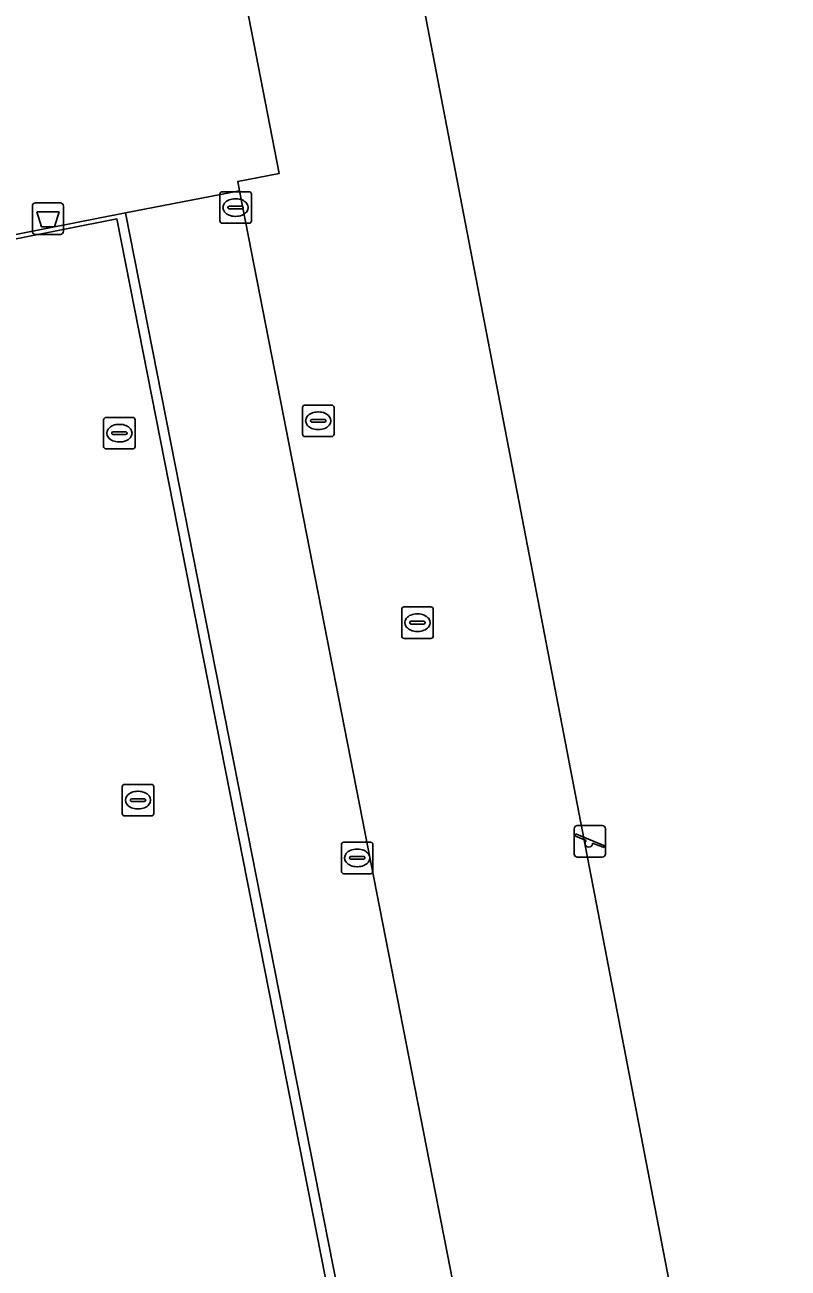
# Model space of a CAD drawing. Extents: x 160203 to 161530, y 379528 to 381797.
# Drawn here: x 160980.03 to 161004.26, y 380310.16 to 380349.62 of the extents above; entities that cross this region are included whole.
import ezdxf

# ---------------------------------------------------------------- set-up
doc = ezdxf.new("R2010")
doc.units = 0
for name, color, linetype in [('IMGEO_Afvalbak', 7, 'Continuous'), ('IMGEO_Groenvoorziening', 7, 'Continuous'), ('IMGEO_Hek', 7, 'Continuous'), ('IMGEO_Kolk', 7, 'Continuous'), ('IMGEO_Rijbaan_lokaal_open', 7, 'Continuous'), ('IMGEO_Speelvoorziening', 7, 'Continuous'), ('IMGEO_Voetpad_open', 7, 'Continuous'), ('IMGEO_Waterleidingput', 7, 'Continuous')]:
    doc.layers.add(name, color=color, linetype=linetype)

msp = doc.modelspace()

# ---------------------------------------------------------------- linework, layer by layer
at = {"layer": 'IMGEO_Afvalbak'}
for p, q in [((160980.365, 380343.972), (160981.155, 380343.972)), ((160981.155, 380343.972), (160980.365, 380343.972)), ((160980.265, 380343.072), (160980.265, 380343.872)), ((160980.265, 380343.872), (160980.265, 380343.072)), ((160981.255, 380343.872), (160981.255, 380343.072)), ((160981.255, 380343.072), (160981.255, 380343.872)), ((160981.155, 380342.972), (160980.365, 380342.972)), ((160980.365, 380342.972), (160981.155, 380342.972))]:
    msp.add_line(p, q, dxfattribs=at)
msp.add_lwpolyline([(160980.408, 380343.686), (160981.112, 380343.686), (160980.963, 380343.216), (160980.557, 380343.216), (160980.408, 380343.686)], dxfattribs=at)
for centre, start, end in [((160980.365, 380343.872), 90, 180), ((160980.365, 380343.872), 90, 180), ((160981.155, 380343.872), 0, 90), ((160981.155, 380343.872), 360, 90), ((160980.365, 380343.072), 180, 270), ((160980.365, 380343.072), 180, 270), ((160981.155, 380343.072), 270, 0), ((160981.155, 380343.072), 270, 0)]:
    msp.add_arc(centre, 0.1, start, end, dxfattribs=at)
at = {"layer": 'IMGEO_Groenvoorziening'}
for points in [[(161085.537, 380377.016), (160985.605, 380357.762), (160988.105, 380344.908), (160986.786, 380344.652), (160986.845, 380344.353), (160998.251, 380286.024), (160998.135, 380285.991), (160998.477, 380284.075), (160999.132, 380284.201), (160999, 380284.815), (161014.741, 380288.028), (161014.77, 380287.937), (161015.166, 380288.017), (161017.972, 380273.912), (161018.431, 380273.994), (161025.681, 380237.526), (161025.325, 380237.468), (161031.755, 380225.462), (161026.902, 380250), (161019.392, 380287.978), (161106.057, 380305.223)], [(161104.77, 380311.847), (161004.072, 380291.11), (160991.612, 380355.796), (161085.984, 380375.238)]]:
    msp.add_lwpolyline(points, dxfattribs=at)
for points in [[(161091.436, 380376.361), (161085.984, 380375.238), (160991.612, 380355.796), (161004.072, 380291.11), (161104.77, 380311.847)], [(160982.946, 380343.466), (160876.624, 380322.345), (160890.678, 380251.936), (160931.881, 380259.924), (160937.455, 380261.035), (160950.949, 380263.688), (160996.667, 380272.689), (160996.889, 380272.733)]]:
    msp.add_lwpolyline(points, close=True, dxfattribs=at)
at = {"layer": 'IMGEO_Hek'}
msp.add_lwpolyline([(160996.953, 380272.41), (160997.26, 380272.47), (160983.227, 380343.654), (160876.335, 380322.564), (160890.446, 380251.672), (160898.27, 380253.065), (160931.929, 380259.679)], dxfattribs=at)
at = {"layer": 'IMGEO_Kolk'}
for p, q in [((160986.292, 380344.325), (160987.144, 380344.325)), ((160986.217, 380343.399), (160986.217, 380344.251)), ((160986.705, 380344.105), (160986.73, 380344.105)), ((160987.218, 380344.251), (160987.218, 380343.399)), ((160986.476, 380343.819), (160986.476, 380343.831)), ((160986.914, 380343.782), (160986.516, 380343.782)), ((160986.519, 380343.868), (160986.917, 380343.868)), ((160986.728, 380343.545), (160986.703, 380343.545)), ((160986.96, 380343.831), (160986.96, 380343.819)), ((160987.144, 380343.325), (160986.292, 380343.325)), ((160990.078, 380322.756), (160990.078, 380323.608)), ((160990.153, 380323.682), (160991.005, 380323.682)), ((160990.566, 380323.462), (160990.591, 380323.462)), ((160991.079, 380323.608), (160991.079, 380322.756)), ((160990.337, 380323.176), (160990.337, 380323.188)), ((160990.775, 380323.139), (160990.377, 380323.139)), ((160990.38, 380323.225), (160990.778, 380323.225)), ((160990.821, 380323.188), (160990.821, 380323.176)), ((160991.005, 380322.682), (160990.153, 380322.682)), ((160990.589, 380322.902), (160990.564, 380322.902))]:
    msp.add_line(p, q, dxfattribs=at)
for points in [[(160986.292, 380344.325), (160987.144, 380344.325)], [(160986.217, 380343.399), (160986.217, 380344.251)], [(160987.218, 380344.251), (160987.218, 380343.399)], [(160987.144, 380343.325), (160986.292, 380343.325)], [(160990.078, 380322.756), (160990.078, 380323.608)], [(160990.153, 380323.682), (160991.005, 380323.682)], [(160991.079, 380323.608), (160991.079, 380322.756)], [(160991.005, 380322.682), (160990.153, 380322.682)]]:
    msp.add_lwpolyline(points, dxfattribs=at)
for centre, radius, start, end in [((160986.294, 380344.249), 0.0765, 91.552, 178.448), ((160986.294, 380344.249), 0.0765, 91.552, 178.448), ((160987.142, 380344.249), 0.0765, 1.552, 88.448), ((160987.142, 380344.249), 0.0765, 1.552, 88.448), ((160986.516, 380343.828), 0.0403, 85.8775, 175.7526), ((160986.513, 380343.818), 0.0366, 178.938, 274.7102), ((160986.917, 380343.825), 0.043, 264.8664, 352.4533), ((160986.921, 380343.83), 0.0386, 1.7309, 96.639), ((160986.294, 380343.401), 0.0765, 181.552, 268.448), ((160986.294, 380343.401), 0.0765, 181.552, 268.448), ((160987.142, 380343.401), 0.0765, 271.552, 358.448), ((160987.142, 380343.401), 0.0765, 271.552, 358.448), ((160990.155, 380323.606), 0.0765, 91.552, 178.448), ((160990.155, 380323.606), 0.0765, 91.552, 178.448), ((160991.003, 380323.606), 0.0765, 1.552, 88.448), ((160991.003, 380323.606), 0.0765, 1.552, 88.448), ((160990.377, 380323.185), 0.0403, 85.8775, 175.7526), ((160990.374, 380323.175), 0.0366, 178.938, 274.7102), ((160990.778, 380323.182), 0.043, 264.8664, 352.4533), ((160990.782, 380323.187), 0.0386, 1.7309, 96.639), ((160990.155, 380322.758), 0.0765, 181.552, 268.448), ((160990.155, 380322.758), 0.0765, 181.552, 268.448), ((160991.003, 380322.758), 0.0765, 271.552, 358.448), ((160991.003, 380322.758), 0.0765, 271.552, 358.448)]:
    msp.add_arc(centre, radius, start, end, dxfattribs=at)
for centre, major_axis, ratio, start_param, end_param in [((160986.704, 380343.825), (-0.387, 0.002), 0.722429, 4.712389, 7.853982), ((160986.729, 380343.825), (-0.39, 0.002), 0.717154, 1.570796, 4.712389), ((160990.565, 380323.182), (-0.387, 0.002), 0.722429, 4.712389, 7.853982), ((160990.59, 380323.182), (-0.39, 0.002), 0.717154, 1.570796, 4.712389)]:
    msp.add_ellipse(centre, major_axis=major_axis, ratio=ratio, start_param=start_param, end_param=end_param, dxfattribs=at)
at = {"layer": 'IMGEO_Rijbaan_lokaal_open'}
msp.add_lwpolyline([(160983.227, 380343.654), (160898.548, 380326.947), (160876.335, 380322.564), (160890.446, 380251.672), (160898.27, 380253.065), (160931.929, 380259.679), (160931.881, 380259.924), (160890.678, 380251.936), (160876.624, 380322.345), (160982.946, 380343.466), (160996.889, 380272.733), (160996.953, 380272.41), (160997.26, 380272.47)], close=True, dxfattribs=at)
at = {"layer": 'IMGEO_Speelvoorziening'}
for p, q in [((160997.567, 380324.206), (160998.357, 380324.206)), ((160998.357, 380324.206), (160997.567, 380324.206)), ((160997.467, 380323.306), (160997.467, 380324.106)), ((160997.467, 380324.106), (160997.467, 380323.306)), ((160997.85, 380323.734), (160997.511, 380323.871)), ((160997.536, 380323.931), (160998.412, 380323.578)), ((160998.457, 380324.106), (160998.457, 380323.306)), ((160998.457, 380323.306), (160998.457, 380324.106)), ((160998.388, 380323.518), (160998.048, 380323.655)), ((160998.357, 380323.206), (160997.567, 380323.206)), ((160997.567, 380323.206), (160998.357, 380323.206))]:
    msp.add_line(p, q, dxfattribs=at)
for centre, radius, start, end in [((160997.567, 380324.106), 0.1, 90, 180), ((160997.567, 380324.106), 0.1, 90, 180), ((160998.357, 380324.106), 0.1, 0, 90), ((160998.357, 380324.106), 0.1, 360, 90), ((160997.524, 380323.901), 0.0327, 68.078, 248.078), ((160997.929, 380323.644), 0.12, 130.9928, 5.1632), ((160998.4, 380323.548), 0.0327, 248.078, 68.078), ((160997.567, 380323.306), 0.1, 180, 270), ((160997.567, 380323.306), 0.1, 180, 270), ((160998.357, 380323.306), 0.1, 270, 0), ((160998.357, 380323.306), 0.1, 270, 0)]:
    msp.add_arc(centre, radius, start, end, dxfattribs=at)
at = {"layer": 'IMGEO_Voetpad_open'}
msp.add_lwpolyline([(160898.548, 380326.947), (160983.227, 380343.654), (160986.845, 380344.353), (160986.786, 380344.652), (160988.105, 380344.908), (160985.605, 380357.762), (160985.441, 380358.543), (160983.569, 380368.258), (160983.16, 380368.193), (160976.414, 380366.886), (160976.231, 380367.819), (160969.347, 380366.563), (160962.354, 380365.201), (160907.573, 380354.284)], dxfattribs=at)
msp.add_lwpolyline([(160986.845, 380344.353), (160983.227, 380343.654), (160997.26, 380272.47), (160996.953, 380272.41), (160996.889, 380272.733), (160996.667, 380272.689), (160996.879, 380271.614), (160998.296, 380264.433), (160998.483, 380263.548), (160998.637, 380262.783), (161003.19, 380263.637), (160999.536, 380282.183), (160999.132, 380284.201), (160998.477, 380284.075), (160998.135, 380285.991), (160998.251, 380286.024)], close=True, dxfattribs=at)
at = {"layer": 'IMGEO_Waterleidingput'}
for p, q in [((160988.841, 380336.631), (160988.841, 380337.483)), ((160988.916, 380337.557), (160989.768, 380337.557)), ((160989.329, 380337.337), (160989.354, 380337.337)), ((160989.842, 380337.483), (160989.842, 380336.631)), ((160982.528, 380336.238), (160982.528, 380337.09)), ((160982.603, 380337.164), (160983.455, 380337.164)), ((160983.016, 380336.944), (160983.041, 380336.944)), ((160983.529, 380337.09), (160983.529, 380336.238)), ((160989.1, 380337.051), (160989.1, 380337.063)), ((160989.538, 380337.014), (160989.14, 380337.014)), ((160989.143, 380337.1), (160989.541, 380337.1)), ((160989.584, 380337.063), (160989.584, 380337.051)), ((160982.787, 380336.658), (160982.787, 380336.67)), ((160983.225, 380336.621), (160982.827, 380336.621)), ((160982.83, 380336.707), (160983.228, 380336.707)), ((160983.271, 380336.67), (160983.271, 380336.658)), ((160989.768, 380336.557), (160988.916, 380336.557)), ((160989.352, 380336.777), (160989.327, 380336.777)), ((160983.455, 380336.164), (160982.603, 380336.164)), ((160983.039, 380336.384), (160983.014, 380336.384)), ((160991.991, 380330.223), (160991.991, 380331.075)), ((160992.066, 380331.149), (160992.918, 380331.149)), ((160992.479, 380330.929), (160992.504, 380330.929)), ((160992.992, 380331.075), (160992.992, 380330.223)), ((160992.25, 380330.643), (160992.25, 380330.655)), ((160992.688, 380330.606), (160992.29, 380330.606)), ((160992.293, 380330.692), (160992.691, 380330.692)), ((160992.734, 380330.655), (160992.734, 380330.643)), ((160992.918, 380330.149), (160992.066, 380330.149)), ((160992.502, 380330.369), (160992.477, 380330.369)), ((160983.119, 380324.59), (160983.119, 380325.442)), ((160983.194, 380325.516), (160984.046, 380325.516)), ((160984.12, 380325.442), (160984.12, 380324.59)), ((160983.378, 380325.01), (160983.378, 380325.022)), ((160983.421, 380325.059), (160983.819, 380325.059)), ((160983.607, 380325.296), (160983.632, 380325.296)), ((160983.862, 380325.022), (160983.862, 380325.01)), ((160983.816, 380324.973), (160983.418, 380324.973)), ((160983.63, 380324.736), (160983.605, 380324.736)), ((160984.046, 380324.516), (160983.194, 380324.516))]:
    msp.add_line(p, q, dxfattribs=at)
for points in [[(160988.841, 380336.631), (160988.841, 380337.483)], [(160988.916, 380337.557), (160989.768, 380337.557)], [(160989.842, 380337.483), (160989.842, 380336.631)], [(160982.528, 380336.238), (160982.528, 380337.09)], [(160982.603, 380337.164), (160983.455, 380337.164)], [(160983.529, 380337.09), (160983.529, 380336.238)], [(160989.768, 380336.557), (160988.916, 380336.557)], [(160983.455, 380336.164), (160982.603, 380336.164)], [(160991.991, 380330.223), (160991.991, 380331.075)], [(160992.066, 380331.149), (160992.918, 380331.149)], [(160992.992, 380331.075), (160992.992, 380330.223)], [(160992.918, 380330.149), (160992.066, 380330.149)], [(160983.119, 380324.59), (160983.119, 380325.442)], [(160983.194, 380325.516), (160984.046, 380325.516)], [(160984.12, 380325.442), (160984.12, 380324.59)], [(160984.046, 380324.516), (160983.194, 380324.516)]]:
    msp.add_lwpolyline(points, dxfattribs=at)
for centre, radius, start, end in [((160988.918, 380337.481), 0.0765, 91.552, 178.448), ((160988.918, 380337.481), 0.0765, 91.552, 178.448), ((160989.766, 380337.481), 0.0765, 1.552, 88.448), ((160989.766, 380337.481), 0.0765, 1.552, 88.448), ((160982.605, 380337.088), 0.0765, 91.552, 178.448), ((160982.605, 380337.088), 0.0765, 91.552, 178.448), ((160983.453, 380337.088), 0.0765, 1.552, 88.448), ((160983.453, 380337.088), 0.0765, 1.552, 88.448), ((160989.14, 380337.06), 0.0403, 85.8775, 175.7526), ((160989.137, 380337.05), 0.0366, 178.938, 274.7102), ((160989.541, 380337.057), 0.043, 264.8664, 352.4533), ((160989.545, 380337.062), 0.0386, 1.7309, 96.639), ((160982.827, 380336.667), 0.0403, 85.8775, 175.7526), ((160982.824, 380336.657), 0.0366, 178.938, 274.7102), ((160983.228, 380336.664), 0.043, 264.8664, 352.4533), ((160983.232, 380336.669), 0.0386, 1.7309, 96.639), ((160988.918, 380336.633), 0.0765, 181.552, 268.448), ((160988.918, 380336.633), 0.0765, 181.552, 268.448), ((160989.766, 380336.633), 0.0765, 271.552, 358.448), ((160989.766, 380336.633), 0.0765, 271.552, 358.448), ((160982.605, 380336.24), 0.0765, 181.552, 268.448), ((160982.605, 380336.24), 0.0765, 181.552, 268.448), ((160983.453, 380336.24), 0.0765, 271.552, 358.448), ((160983.453, 380336.24), 0.0765, 271.552, 358.448), ((160992.068, 380331.073), 0.0765, 91.552, 178.448), ((160992.068, 380331.073), 0.0765, 91.552, 178.448), ((160992.916, 380331.073), 0.0765, 1.552, 88.448), ((160992.916, 380331.073), 0.0765, 1.552, 88.448), ((160992.29, 380330.652), 0.0403, 85.8775, 175.7526), ((160992.287, 380330.642), 0.0366, 178.938, 274.7102), ((160992.691, 380330.649), 0.043, 264.8664, 352.4533), ((160992.695, 380330.654), 0.0386, 1.7309, 96.639), ((160992.068, 380330.225), 0.0765, 181.552, 268.448), ((160992.068, 380330.225), 0.0765, 181.552, 268.448), ((160992.916, 380330.225), 0.0765, 271.552, 358.448), ((160992.916, 380330.225), 0.0765, 271.552, 358.448), ((160983.196, 380325.44), 0.0765, 91.552, 178.448), ((160983.196, 380325.44), 0.0765, 91.552, 178.448), ((160984.044, 380325.44), 0.0765, 1.552, 88.448), ((160984.044, 380325.44), 0.0765, 1.552, 88.448), ((160983.418, 380325.019), 0.0403, 85.8775, 175.7526), ((160983.415, 380325.009), 0.0366, 178.938, 274.7102), ((160983.819, 380325.016), 0.043, 264.8664, 352.4533), ((160983.823, 380325.021), 0.0386, 1.7309, 96.639), ((160983.196, 380324.592), 0.0765, 181.552, 268.448), ((160983.196, 380324.592), 0.0765, 181.552, 268.448), ((160984.044, 380324.592), 0.0765, 271.552, 358.448), ((160984.044, 380324.592), 0.0765, 271.552, 358.448)]:
    msp.add_arc(centre, radius, start, end, dxfattribs=at)
for centre, major_axis, ratio, start_param, end_param in [((160989.328, 380337.057), (-0.387, 0.002), 0.722429, 4.712389, 7.853982), ((160989.353, 380337.057), (-0.39, 0.002), 0.717154, 1.570796, 4.712389), ((160983.015, 380336.664), (-0.387, 0.002), 0.722429, 4.712389, 7.853982), ((160983.04, 380336.664), (-0.39, 0.002), 0.717154, 1.570796, 4.712389), ((160992.478, 380330.649), (-0.387, 0.002), 0.722429, 4.712389, 7.853982), ((160992.503, 380330.649), (-0.39, 0.002), 0.717154, 1.570796, 4.712389), ((160983.606, 380325.016), (-0.387, 0.002), 0.722429, 4.712389, 7.853982), ((160983.631, 380325.016), (-0.39, 0.002), 0.717154, 1.570796, 4.712389)]:
    msp.add_ellipse(centre, major_axis=major_axis, ratio=ratio, start_param=start_param, end_param=end_param, dxfattribs=at)

doc.saveas('drawing.dxf')
